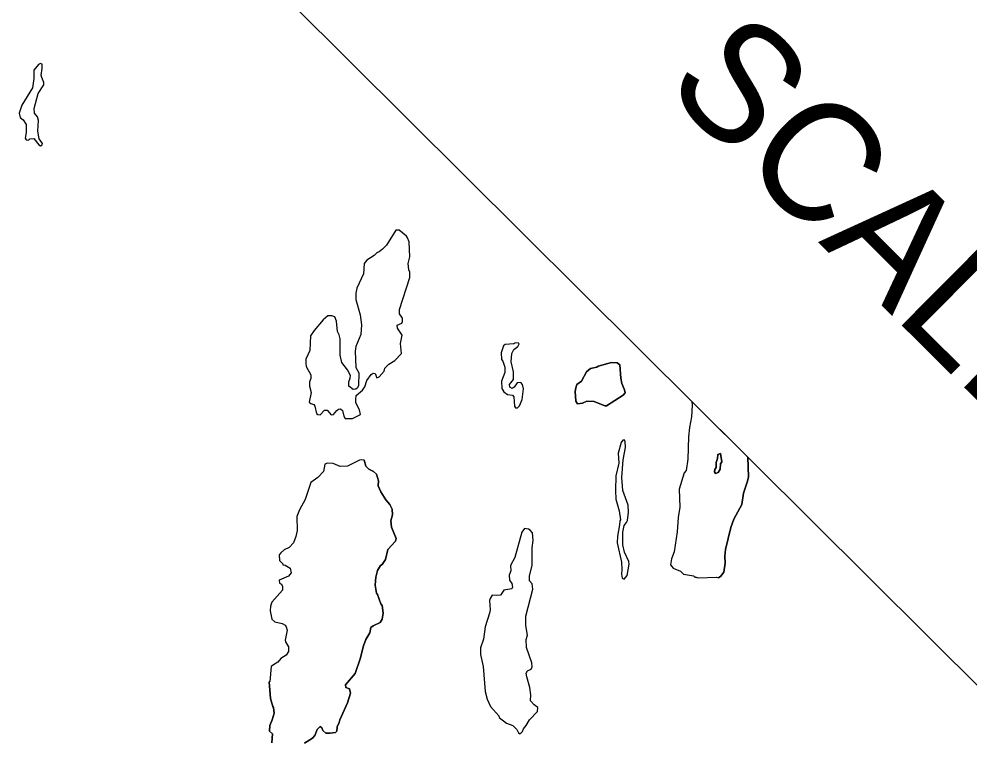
# Model space of a CAD drawing. Extents: x 642515 to 647219, y 6080136 to 6084356.
# Drawn here: x 645144.07 to 645189.68, y 6081065.2 to 6081099.77 of the extents above; entities that cross this region are included whole.
import ezdxf

# ---------------------------------------------------------------- set-up
doc = ezdxf.new("R2010")
doc.units = 0
doc.layers.add('Level 63', color=7, linetype='Continuous')

msp = doc.modelspace()

# ---------------------------------------------------------------- linework, layer by layer
at = {"layer": 'Level 63'}
msp.add_lwpolyline([(644998.478, 6081018.512), (645159.243, 6080858.717), (645279.09, 6080979.291), (645118.324, 6081139.086)], close=True, dxfattribs=at)
for points in [[(645145.19, 6081097.61), (645145.11, 6081097.63), (645145.01, 6081097.58), (645144.78, 6081097.31), (645144.78, 6081096.92), (645144.72, 6081096.47), (645144.21, 6081095.63), (645144.08, 6081095.26), (645144.13, 6081095.05), (645144.27, 6081094.93), (645144.41, 6081094.71), (645144.42, 6081094.32), (645144.36, 6081094.05), (645144.41, 6081093.97), (645144.52, 6081093.96), (645144.59, 6081094.03), (645144.79, 6081094.04), (645145.03, 6081093.74), (645145.11, 6081093.69), (645145.19, 6081093.74), (645145.2, 6081093.8), (645145.04, 6081094.03), (645144.97, 6081094.39), (645145.01, 6081094.9), (645144.96, 6081095.08), (645144.82, 6081095.26), (645144.8, 6081095.47), (645144.99, 6081096.19), (645145.26, 6081096.61), (645145.26, 6081096.72), (645145.16, 6081096.96), (645145.14, 6081097.08), (645145.19, 6081097.39), (645145.19, 6081097.61)], [(645145.19, 6081097.39), (645145.19, 6081097.61), (645145.11, 6081097.63), (645145.01, 6081097.58), (645144.78, 6081097.31), (645144.78, 6081096.92), (645144.72, 6081096.47), (645144.21, 6081095.63), (645144.08, 6081095.26), (645144.13, 6081095.05), (645144.27, 6081094.93), (645144.41, 6081094.71), (645144.42, 6081094.32), (645144.36, 6081094.05), (645144.41, 6081093.97), (645144.52, 6081093.96), (645144.59, 6081094.03), (645144.79, 6081094.04), (645145.03, 6081093.74), (645145.11, 6081093.69), (645145.19, 6081093.74), (645145.2, 6081093.8), (645145.04, 6081094.03), (645144.97, 6081094.39), (645145.01, 6081094.9), (645144.96, 6081095.08), (645144.82, 6081095.26), (645144.8, 6081095.47), (645144.99, 6081096.19), (645145.26, 6081096.61), (645145.26, 6081096.72), (645145.16, 6081096.96), (645145.14, 6081097.08), (645145.19, 6081097.39)], [(645160.06, 6081080.61), (645160.45, 6081080.8), (645160.4, 6081081.03), (645160.23, 6081081.37), (645160.22, 6081081.53), (645160.24, 6081081.72), (645160.54, 6081081.98), (645160.65, 6081082.13), (645160.76, 6081082.43), (645160.96, 6081082.73), (645161.05, 6081082.78), (645161.15, 6081082.77), (645161.23, 6081082.57), (645161.35, 6081082.61), (645161.58, 6081082.89), (645161.62, 6081083.02), (645161.81, 6081083.22), (645162.1, 6081083.39), (645162.41, 6081083.73), (645162.36, 6081084.21), (645162.45, 6081084.61), (645162.22, 6081084.95), (645162.21, 6081085.09), (645162.43, 6081085.18), (645162.47, 6081085.26), (645162.46, 6081085.43), (645162.32, 6081085.63), (645162.32, 6081085.84), (645162.82, 6081087.37), (645162.82, 6081087.63), (645162.76, 6081087.75), (645162.73, 6081088.05), (645162.81, 6081088.37), (645162.78, 6081089.08), (645162.71, 6081089.28), (645162.66, 6081089.36), (645162.3, 6081089.65), (645162.14, 6081089.64), (645161.7, 6081088.93), (645161.51, 6081088.73), (645161.35, 6081088.61), (645161.24, 6081088.56), (645161.11, 6081088.43), (645160.75, 6081088.21), (645160.63, 6081088.05), (645160.59, 6081087.55), (645160.28, 6081086.87), (645160.23, 6081086.63), (645160.23, 6081086.32), (645160.43, 6081085.59), (645160.5, 6081085.11), (645160.47, 6081084.64)], [(645160.45, 6081080.8), (645160.4, 6081081.03), (645160.23, 6081081.37), (645160.22, 6081081.53), (645160.24, 6081081.72), (645160.54, 6081081.98), (645160.65, 6081082.13), (645160.76, 6081082.43), (645160.96, 6081082.73), (645161.05, 6081082.78), (645161.15, 6081082.77), (645161.23, 6081082.57), (645161.35, 6081082.61), (645161.58, 6081082.89), (645161.62, 6081083.02), (645161.81, 6081083.22), (645162.1, 6081083.39), (645162.41, 6081083.73), (645162.36, 6081084.21), (645162.45, 6081084.61), (645162.22, 6081084.95), (645162.21, 6081085.09), (645162.43, 6081085.18), (645162.47, 6081085.26), (645162.46, 6081085.43), (645162.32, 6081085.63), (645162.32, 6081085.84), (645162.82, 6081087.37), (645162.82, 6081087.63), (645162.76, 6081087.75), (645162.73, 6081088.05), (645162.81, 6081088.37), (645162.78, 6081089.08), (645162.71, 6081089.28), (645162.66, 6081089.36), (645162.3, 6081089.65), (645162.14, 6081089.64), (645161.7, 6081088.93), (645161.51, 6081088.73), (645161.35, 6081088.61), (645161.24, 6081088.56), (645161.11, 6081088.43), (645160.75, 6081088.21), (645160.63, 6081088.05), (645160.59, 6081087.55), (645160.28, 6081086.87), (645160.23, 6081086.63), (645160.23, 6081086.32), (645160.43, 6081085.59), (645160.5, 6081085.11), (645160.47, 6081084.64), (645160.23, 6081084.07)], [(645160.23, 6081084.07), (645160.2, 6081083.84), (645160.23, 6081083.06), (645160.37, 6081082.8), (645160.35, 6081082.2), (645160.3, 6081082.08), (645160.22, 6081082.02), (645160.09, 6081082), (645159.89, 6081082.16), (645159.89, 6081082.37), (645159.96, 6081082.54), (645159.97, 6081082.67), (645159.83, 6081082.95), (645159.56, 6081083.3), (645159.47, 6081083.65), (645159.48, 6081084.43), (645159.42, 6081084.63), (645159.34, 6081084.78), (645159.29, 6081085.28), (645159.22, 6081085.49), (645159.08, 6081085.53), (645158.88, 6081085.53), (645158.66, 6081085.34), (645158.22, 6081084.84), (645158.05, 6081084.58), (645158.02, 6081083.88), (645157.83, 6081083.46), (645157.82, 6081083.27), (645157.85, 6081083.1), (645158.06, 6081082.71), (645158.07, 6081082.53), (645158.01, 6081082.37), (645158, 6081082.17), (645158.09, 6081081.86), (645157.99, 6081081.39), (645158.06, 6081081.33), (645158.21, 6081081.28), (645158.26, 6081081.21), (645158.34, 6081080.86), (645158.41, 6081080.81), (645158.52, 6081080.79), (645158.72, 6081081.01), (645158.85, 6081081.02), (645159.04, 6081080.79), (645159.16, 6081080.8), (645159.31, 6081081), (645159.39, 6081081.06), (645159.49, 6081081.08), (645159.58, 6081081), (645159.65, 6081080.72), (645159.72, 6081080.62), (645160.06, 6081080.61), (645160.45, 6081080.8)], [(645160.47, 6081084.64), (645160.23, 6081084.07), (645160.2, 6081083.84), (645160.23, 6081083.06), (645160.37, 6081082.8), (645160.35, 6081082.2), (645160.3, 6081082.08), (645160.22, 6081082.02), (645160.09, 6081082), (645159.89, 6081082.16), (645159.89, 6081082.37), (645159.96, 6081082.54), (645159.97, 6081082.67), (645159.83, 6081082.95), (645159.56, 6081083.3), (645159.47, 6081083.65), (645159.48, 6081084.43), (645159.42, 6081084.63), (645159.34, 6081084.78), (645159.29, 6081085.28), (645159.22, 6081085.49), (645159.08, 6081085.53), (645158.88, 6081085.53), (645158.66, 6081085.34), (645158.22, 6081084.84), (645158.05, 6081084.58), (645158.02, 6081083.88), (645157.83, 6081083.46), (645157.82, 6081083.27), (645157.85, 6081083.1), (645158.06, 6081082.71), (645158.07, 6081082.53), (645158.01, 6081082.37), (645158, 6081082.17), (645158.09, 6081081.86), (645157.99, 6081081.39), (645158.06, 6081081.33), (645158.21, 6081081.28), (645158.26, 6081081.21), (645158.34, 6081080.86), (645158.41, 6081080.81), (645158.52, 6081080.79), (645158.72, 6081081.01), (645158.85, 6081081.02), (645159.04, 6081080.79), (645159.16, 6081080.8), (645159.31, 6081081), (645159.39, 6081081.06), (645159.49, 6081081.08), (645159.58, 6081081), (645159.65, 6081080.72), (645159.72, 6081080.62), (645160.06, 6081080.61)], [(645168.01, 6081084.24), (645167.85, 6081084.23), (645167.8, 6081084.19), (645167.38, 6081084.16), (645167.31, 6081084.1), (645167.19, 6081083.77), (645167.21, 6081083.45), (645167.27, 6081083.36), (645167.37, 6081083.08), (645167.37, 6081082.82), (645167.21, 6081082.4), (645167.22, 6081082.06), (645167.33, 6081081.89), (645167.5, 6081081.77), (645167.74, 6081081.74), (645167.8, 6081081.66), (645167.84, 6081081.21), (645167.88, 6081081.13), (645167.98, 6081081.12), (645168.08, 6081081.22), (645168.2, 6081081.52), (645168.26, 6081082.04), (645168.22, 6081082.25), (645168.14, 6081082.34), (645167.96, 6081082.33), (645167.82, 6081082.12), (645167.72, 6081082.05), (645167.61, 6081082.11), (645167.6, 6081082.24), (645167.78, 6081082.49), (645167.78, 6081082.85), (645167.68, 6081083.33), (645167.71, 6081083.73), (645167.8, 6081083.92), (645167.99, 6081084.07), (645168.05, 6081084.2), (645168.01, 6081084.24)], [(645168.05, 6081084.2), (645168.01, 6081084.24), (645167.85, 6081084.23), (645167.8, 6081084.19), (645167.38, 6081084.16), (645167.31, 6081084.1), (645167.19, 6081083.77), (645167.21, 6081083.45), (645167.27, 6081083.36), (645167.37, 6081083.08), (645167.37, 6081082.82), (645167.21, 6081082.4), (645167.22, 6081082.06), (645167.33, 6081081.89), (645167.5, 6081081.77), (645167.74, 6081081.74), (645167.8, 6081081.66), (645167.84, 6081081.21), (645167.88, 6081081.13), (645167.98, 6081081.12), (645168.08, 6081081.22), (645168.2, 6081081.52), (645168.26, 6081082.04), (645168.22, 6081082.25), (645168.14, 6081082.34), (645167.96, 6081082.33), (645167.82, 6081082.12), (645167.72, 6081082.05), (645167.61, 6081082.11), (645167.6, 6081082.24), (645167.78, 6081082.49), (645167.78, 6081082.85), (645167.68, 6081083.33), (645167.71, 6081083.73), (645167.8, 6081083.92), (645167.99, 6081084.07), (645168.05, 6081084.2)], [(645171.28, 6081082.85), (645171.48, 6081083.01), (645171.78, 6081083.08), (645171.85, 6081083.13), (645172.49, 6081083.3), (645172.76, 6081083.28), (645172.88, 6081083.19), (645172.94, 6081082.54), (645172.98, 6081082.3), (645173.11, 6081081.99), (645173.14, 6081081.85), (645173.04, 6081081.73), (645172.24, 6081081.22), (645172.17, 6081081.22), (645171.66, 6081081.43), (645171.31, 6081081.44), (645171.1, 6081081.35), (645170.85, 6081081.31), (645170.78, 6081081.45), (645170.75, 6081081.91), (645170.77, 6081082.09), (645170.83, 6081082.24), (645171.05, 6081082.41), (645171.28, 6081082.85)], [(645171.28, 6081082.85), (645171.05, 6081082.41), (645170.83, 6081082.24), (645170.77, 6081082.09), (645170.75, 6081081.91), (645170.78, 6081081.45), (645170.85, 6081081.31), (645171.1, 6081081.35), (645171.31, 6081081.44), (645171.66, 6081081.43), (645172.17, 6081081.22), (645172.24, 6081081.22), (645173.04, 6081081.73), (645173.14, 6081081.85), (645173.11, 6081081.99), (645172.98, 6081082.3), (645172.94, 6081082.54), (645172.88, 6081083.19), (645172.76, 6081083.28), (645172.49, 6081083.3), (645171.85, 6081083.13), (645171.78, 6081083.08), (645171.48, 6081083.01), (645171.28, 6081082.85)], [(645176.331, 6081081.429), (645176.347, 6081081.249), (645176.329, 6081080.695), (645176.223, 6081080.187), (645176.171, 6081079.733), (645176.154, 6081078.658), (645176.063, 6081078.123), (645175.976, 6081078.009), (645175.738, 6081077.22), (645175.761, 6081076.359), (645175.675, 6081075.871), (645175.637, 6081075.176), (645175.493, 6081074.214), (645175.361, 6081073.88), (645175.322, 6081073.599), (645175.442, 6081073.44), (645175.79, 6081073.294), (645175.937, 6081073.147), (645176.412, 6081073.075), (645176.452, 6081073.035)], [(645179.02, 6081078.757), (645176.331, 6081081.429), (645176.347, 6081081.249), (645176.329, 6081080.695), (645176.223, 6081080.187), (645176.171, 6081079.733), (645176.154, 6081078.658), (645176.063, 6081078.123), (645175.976, 6081078.009), (645175.738, 6081077.22), (645175.761, 6081076.359), (645175.675, 6081075.871), (645175.637, 6081075.176), (645175.493, 6081074.214), (645175.361, 6081073.88), (645175.322, 6081073.599), (645175.442, 6081073.44), (645175.79, 6081073.294), (645175.937, 6081073.147), (645176.412, 6081073.075), (645176.452, 6081073.035), (645176.639, 6081072.969), (645177.514, 6081073.005), (645177.628, 6081072.985), (645177.708, 6081073.039), (645177.874, 6081073.247), (645177.933, 6081073.681), (645177.918, 6081074.015), (645177.957, 6081074.335), (645178.201, 6081075.385), (645178.36, 6081075.786), (645178.739, 6081076.488), (645178.811, 6081077.029), (645179.009, 6081077.604), (645179.049, 6081077.818), (645179.019, 6081078.753), (645179.02, 6081078.757)], [(645173.1, 6081079.59), (645173.03, 6081079.58), (645172.95, 6081079.46), (645172.8, 6081078.95), (645172.83, 6081078.48), (645172.7, 6081077.87), (645172.67, 6081077.16), (645172.69, 6081076.74), (645172.86, 6081076.19), (645172.92, 6081075.75), (645172.89, 6081075.71), (645172.87, 6081075.51), (645172.77, 6081074.98), (645172.76, 6081074.65), (645172.96, 6081073.72), (645172.98, 6081073.38), (645172.96, 6081073.15), (645173, 6081072.96), (645173.09, 6081072.91), (645173.23, 6081073.08), (645173.33, 6081073.63), (645173.32, 6081073.75), (645173.11, 6081074.2), (645173.03, 6081074.56), (645173.03, 6081075.17), (645173.1, 6081075.49), (645173.21, 6081075.62), (645173.26, 6081075.73), (645173.3, 6081076.12), (645173.29, 6081076.46), (645173.03, 6081077.16), (645172.98, 6081077.78), (645173.04, 6081078.63), (645173.15, 6081079.22), (645173.14, 6081079.52), (645173.1, 6081079.59)], [(645177.71, 6081078.93), (645177.59, 6081078.88), (645177.57, 6081078.7), (645177.5, 6081078.5), (645177.5, 6081078.27), (645177.44, 6081078.17), (645177.43, 6081078.05), (645177.48, 6081077.97), (645177.6, 6081078.02), (645177.69, 6081078.18), (645177.72, 6081078.44), (645177.78, 6081078.54), (645177.71, 6081078.93)], [(645177.71, 6081078.93), (645177.78, 6081078.54), (645177.72, 6081078.44), (645177.69, 6081078.18), (645177.6, 6081078.02), (645177.48, 6081077.97), (645177.43, 6081078.05), (645177.44, 6081078.17), (645177.5, 6081078.27), (645177.5, 6081078.5), (645177.57, 6081078.7), (645177.59, 6081078.88), (645177.71, 6081078.93)], [(645160.62, 6081078.61), (645160.5, 6081078.63), (645160.4, 6081078.62), (645159.82, 6081078.33), (645159.48, 6081078.32), (645159.14, 6081078.45), (645158.87, 6081078.47), (645158.74, 6081078.42), (645158.68, 6081078.07), (645158.41, 6081077.78), (645158.06, 6081077.54), (645157.8, 6081076.73), (645157.53, 6081076.24), (645157.4, 6081075.91), (645157.41, 6081075.24), (645157.35, 6081074.96), (645157.24, 6081074.66), (645157.03, 6081074.43), (645156.79, 6081074.31), (645156.63, 6081074.18), (645156.55, 6081074.08), (645156.57, 6081073.81), (645156.72, 6081073.65), (645156.73, 6081073.59)], [(645161.22, 6081077.95), (645161.08, 6081078.08), (645160.85, 6081078.18), (645160.71, 6081078.33), (645160.62, 6081078.61), (645160.5, 6081078.63), (645160.4, 6081078.62), (645159.82, 6081078.33), (645159.48, 6081078.32), (645159.14, 6081078.45), (645158.87, 6081078.47), (645158.74, 6081078.42), (645158.68, 6081078.07), (645158.41, 6081077.78), (645158.06, 6081077.54), (645157.8, 6081076.73), (645157.53, 6081076.24), (645157.4, 6081075.91), (645157.41, 6081075.24), (645157.35, 6081074.96), (645157.24, 6081074.66), (645157.03, 6081074.43), (645156.79, 6081074.31), (645156.63, 6081074.18), (645156.55, 6081074.08), (645156.57, 6081073.81), (645156.72, 6081073.65)], [(645160.62, 6081078.61), (645160.71, 6081078.33), (645160.85, 6081078.18), (645161.08, 6081078.08), (645161.22, 6081077.95), (645161.32, 6081077.63), (645161.29, 6081077.38), (645161.42, 6081077.09), (645161.66, 6081076.72), (645161.85, 6081076.49), (645161.97, 6081076.26), (645161.98, 6081076), (645161.91, 6081075.71), (645161.93, 6081075.41), (645162.16, 6081074.86), (645162.12, 6081074.74), (645161.76, 6081074.34), (645161.64, 6081073.86), (645161.48, 6081073.61), (645161.41, 6081073.56), (645161.27, 6081073.33), (645161.18, 6081073.01), (645161.15, 6081072.62), (645161.22, 6081072.24), (645161.27, 6081072.17), (645161.42, 6081071.72), (645161.48, 6081071.65), (645161.54, 6081071.28), (645161.49, 6081071), (645161.4, 6081070.83), (645161.06, 6081070.67), (645160.95, 6081070.6), (645160.89, 6081070.34), (645160.71, 6081070.02), (645160.59, 6081069.71), (645160.43, 6081069.09), (645160.2, 6081068.38), (645159.73, 6081067.85), (645159.74, 6081067.71), (645159.92, 6081067.65), (645159.97, 6081067.44), (645159.83, 6081066.98), (645159.45, 6081066.16), (645159.43, 6081066.04), (645159.33, 6081065.83), (645159.32, 6081065.63), (645159.25, 6081065.56), (645159, 6081065.52), (645158.78, 6081065.53), (645158.65, 6081065.65), (645158.6, 6081065.79), (645158.51, 6081065.85), (645158.37, 6081065.71), (645158.26, 6081065.42), (645158.15, 6081065.29), (645157.77, 6081065.05)], [(645179.02, 6081078.757), (645179.019, 6081078.753), (645179.049, 6081077.818), (645179.009, 6081077.604), (645178.811, 6081077.029), (645178.739, 6081076.488), (645178.36, 6081075.786), (645178.201, 6081075.385), (645177.957, 6081074.335), (645177.918, 6081074.015), (645177.933, 6081073.681), (645177.874, 6081073.247), (645177.708, 6081073.039), (645177.628, 6081072.985)], [(645157.77, 6081065.05), (645158.15, 6081065.29), (645158.26, 6081065.42), (645158.37, 6081065.71), (645158.51, 6081065.85), (645158.6, 6081065.79), (645158.65, 6081065.65), (645158.78, 6081065.53), (645159, 6081065.52), (645159.25, 6081065.56), (645159.32, 6081065.63), (645159.33, 6081065.83), (645159.43, 6081066.04), (645159.45, 6081066.16), (645159.83, 6081066.98), (645159.97, 6081067.44), (645159.92, 6081067.65), (645159.74, 6081067.71), (645159.73, 6081067.85), (645160.2, 6081068.38), (645160.43, 6081069.09), (645160.59, 6081069.71), (645160.71, 6081070.02), (645160.89, 6081070.34), (645160.95, 6081070.6), (645161.06, 6081070.67), (645161.4, 6081070.83), (645161.49, 6081071), (645161.54, 6081071.28), (645161.48, 6081071.65), (645161.42, 6081071.72), (645161.27, 6081072.17), (645161.22, 6081072.24), (645161.15, 6081072.62), (645161.18, 6081073.01), (645161.27, 6081073.33), (645161.41, 6081073.56), (645161.48, 6081073.61), (645161.64, 6081073.86), (645161.76, 6081074.34), (645162.12, 6081074.74), (645162.16, 6081074.86), (645161.93, 6081075.41), (645161.91, 6081075.71), (645161.98, 6081076), (645161.97, 6081076.26), (645161.85, 6081076.49), (645161.66, 6081076.72), (645161.42, 6081077.09), (645161.29, 6081077.38), (645161.32, 6081077.63), (645161.22, 6081077.95)], [(645168.59, 6081075.26), (645168.51, 6081075.31), (645168.31, 6081075.34), (645168.18, 6081075.16), (645167.85, 6081073.95), (645167.64, 6081073.56), (645167.66, 6081073.31), (645167.58, 6081073.1), (645167.59, 6081072.87), (645167.71, 6081072.7), (645167.74, 6081072.53), (645167.71, 6081072.44), (645167.33, 6081072.38), (645167.16, 6081072.14), (645166.97, 6081072.12), (645166.77, 6081072.14), (645166.66, 6081071.99), (645166.64, 6081071.88), (645166.67, 6081071.44), (645166.64, 6081071.28), (645166.42, 6081070.63), (645166.35, 6081070.03), (645166.21, 6081069.62), (645166.21, 6081069.3), (645166.33, 6081068.72), (645166.42, 6081067.53), (645166.52, 6081067.16), (645166.69, 6081066.8), (645167.08, 6081066.36), (645167.1, 6081066.28), (645167.45, 6081066.01), (645167.75, 6081065.89), (645167.95, 6081065.71), (645168.03, 6081065.55), (645168.11, 6081065.49), (645168.22, 6081065.61), (645168.27, 6081065.73), (645168.4, 6081065.9), (645168.56, 6081066.16), (645168.94, 6081066.57), (645168.95, 6081066.75), (645168.78, 6081066.89), (645168.6, 6081067.07), (645168.62, 6081067.37), (645168.57, 6081067.71), (645168.42, 6081068.22), (645168.39, 6081068.41), (645168.46, 6081068.51), (645168.63, 6081068.59), (645168.68, 6081068.7), (645168.66, 6081068.9), (645168.41, 6081069.63), (645168.4, 6081070.01), (645168.45, 6081070.23), (645168.38, 6081070.69), (645168.38, 6081071.14), (645168.71, 6081072.43), (645168.68, 6081072.69), (645168.56, 6081072.83), (645168.56, 6081073.05), (645168.68, 6081073.58), (645168.68, 6081074.42), (645168.73, 6081074.76), (645168.69, 6081075.13), (645168.59, 6081075.26)], [(645168.69, 6081075.13), (645168.59, 6081075.26), (645168.51, 6081075.31), (645168.31, 6081075.34), (645168.18, 6081075.16), (645167.85, 6081073.95), (645167.64, 6081073.56), (645167.66, 6081073.31), (645167.58, 6081073.1), (645167.59, 6081072.87), (645167.71, 6081072.7), (645167.74, 6081072.53), (645167.71, 6081072.44), (645167.33, 6081072.38), (645167.16, 6081072.14), (645166.97, 6081072.12), (645166.77, 6081072.14), (645166.66, 6081071.99), (645166.64, 6081071.88), (645166.67, 6081071.44), (645166.64, 6081071.28), (645166.42, 6081070.63), (645166.35, 6081070.03), (645166.21, 6081069.62), (645166.21, 6081069.3), (645166.33, 6081068.72), (645166.42, 6081067.53), (645166.52, 6081067.16), (645166.69, 6081066.8), (645167.08, 6081066.36), (645167.1, 6081066.28), (645167.45, 6081066.01), (645167.75, 6081065.89), (645167.95, 6081065.71), (645168.03, 6081065.55), (645168.11, 6081065.49), (645168.22, 6081065.61), (645168.27, 6081065.73), (645168.4, 6081065.9), (645168.56, 6081066.16), (645168.94, 6081066.57), (645168.95, 6081066.75), (645168.78, 6081066.89), (645168.6, 6081067.07), (645168.62, 6081067.37), (645168.57, 6081067.71), (645168.42, 6081068.22), (645168.39, 6081068.41), (645168.46, 6081068.51), (645168.63, 6081068.59), (645168.68, 6081068.7), (645168.66, 6081068.9), (645168.41, 6081069.63), (645168.4, 6081070.01), (645168.45, 6081070.23), (645168.38, 6081070.69), (645168.38, 6081071.14), (645168.71, 6081072.43), (645168.68, 6081072.69), (645168.56, 6081072.83), (645168.56, 6081073.05), (645168.68, 6081073.58), (645168.68, 6081074.42), (645168.73, 6081074.76), (645168.69, 6081075.13)], [(645156.72, 6081073.65), (645156.73, 6081073.59), (645156.83, 6081073.58), (645157.07, 6081073.43), (645157.13, 6081073.21), (645157, 6081073.06), (645156.55, 6081072.86), (645156.56, 6081072.72), (645156.66, 6081072.67), (645156.71, 6081072.56), (645156.71, 6081072.39), (645156.19, 6081071.8), (645156.13, 6081071.61), (645156.11, 6081071.39), (645156.19, 6081071), (645156.34, 6081070.86), (645156.69, 6081070.78), (645156.84, 6081070.71), (645156.88, 6081070.63), (645156.93, 6081070.46), (645156.83, 6081069.98), (645156.85, 6081069.91), (645156.99, 6081069.66), (645156.99, 6081069.44), (645156.89, 6081069.27), (645156.63, 6081069.11), (645156.49, 6081068.93), (645156.27, 6081068.81), (645156.17, 6081068.72), (645156.1, 6081068.01), (645156.07, 6081067.99), (645156.14, 6081067.19), (645156.24, 6081066.8), (645156.27, 6081066.75), (645156.31, 6081066.49), (645156.22, 6081066.17), (645156.1, 6081065.9), (645156.09, 6081065.63), (645156.23, 6081065.5), (645156.2, 6081065.07)], [(645156.73, 6081073.59), (645156.83, 6081073.58), (645157.07, 6081073.43), (645157.13, 6081073.21), (645157, 6081073.06), (645156.55, 6081072.86), (645156.56, 6081072.72), (645156.66, 6081072.67), (645156.71, 6081072.56), (645156.71, 6081072.39), (645156.19, 6081071.8), (645156.13, 6081071.61), (645156.11, 6081071.39), (645156.19, 6081071), (645156.34, 6081070.86), (645156.69, 6081070.78), (645156.84, 6081070.71), (645156.88, 6081070.63), (645156.93, 6081070.46), (645156.83, 6081069.98), (645156.85, 6081069.91), (645156.99, 6081069.66), (645156.99, 6081069.44), (645156.89, 6081069.27), (645156.63, 6081069.11), (645156.49, 6081068.93), (645156.27, 6081068.81), (645156.17, 6081068.72), (645156.1, 6081068.01), (645156.07, 6081067.99)], [(645176.45, 6081073.03), (645176.64, 6081072.97), (645177.52, 6081073), (645177.63, 6081072.98)], [(645156.2, 6081065.07), (645156.23, 6081065.5), (645156.09, 6081065.63), (645156.1, 6081065.9), (645156.22, 6081066.17), (645156.31, 6081066.49), (645156.27, 6081066.75), (645156.24, 6081066.8), (645156.14, 6081067.19), (645156.07, 6081067.99)]]:
    msp.add_lwpolyline(points, dxfattribs=at)

# ---------------------------------------------------------------- texts
msp.add_text('SCALE 1 : 200 000', height=5.66682, rotation=315.1752, dxfattribs=at).set_placement((645174.91, 6081096.5))

doc.saveas('drawing.dxf')
